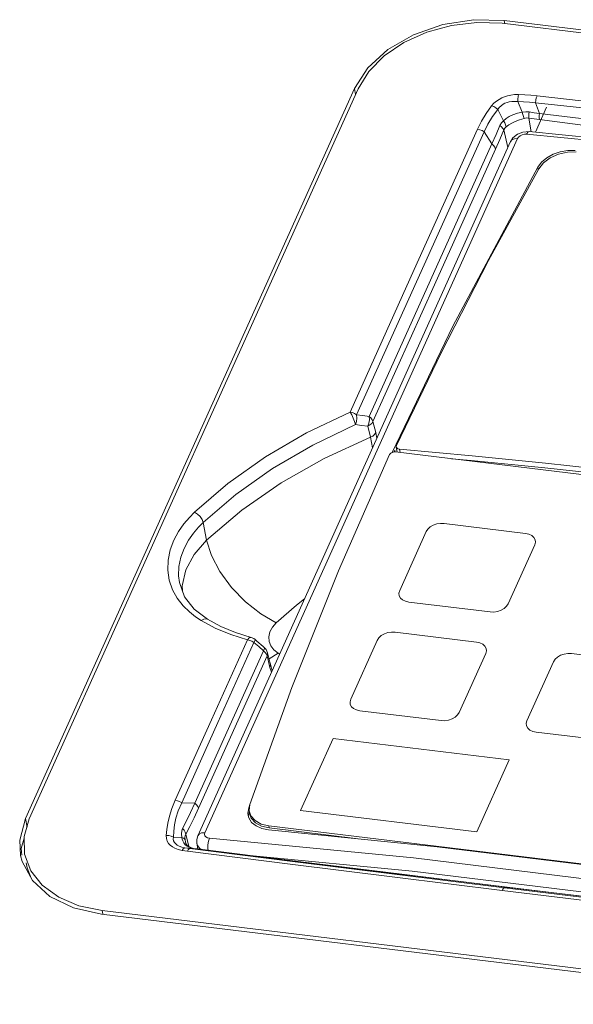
# Model space of a CAD drawing. Header units: millimetres. Extents: x -473 to 23648, y -382 to 1866.
# Tile 429 of 434: x 22520 to 22578, y 1545 to 1647. Entities that reach past the tile are written whole.
import ezdxf

# ---------------------------------------------------------------- set-up
doc = ezdxf.new("R2010")
doc.units = ezdxf.units.MM
doc.header["$LTSCALE"] = 80
doc.layers.get('0').update_dxf_attribs({"linetype": 'CONTINUOUS'})

msp = doc.modelspace()

# ---------------------------------------------------------------- linework, layer by layer
at = {"linetype": 'Continuous', "lineweight": 0}
for p, q in [((22570.865, 1647.042), (22648.038, 1637.668)), ((22570.865, 1647.042), (22570.93, 1646.707)), ((22647.81, 1637.369), (22570.637, 1646.743)), ((22556.655, 1642.108), (22555.26, 1639.952)), ((22520.999, 1563.963), (22555.26, 1639.952)), ((22555.656, 1639.936), (22521.395, 1563.947)), ((22555.26, 1639.952), (22555.382, 1639.327)), ((22570.799, 1636.606), (22570.208, 1637.781)), ((22572.75, 1637.482), (22572.271, 1638.59)), ((22574.111, 1635.407), (22575.288, 1638.018)), ((22574.529, 1637.365), (22574.116, 1638.46)), ((22584.523, 1637.342), (22574.116, 1638.46)), ((22573.433, 1636.879), (22573.683, 1635.449)), ((22570.816, 1635.642), (22571.253, 1633.811)), ((22572.255, 1634.743), (22539.684, 1562.503)), ((22568.773, 1635.443), (22555.496, 1606)), ((22569.583, 1634.192), (22568.773, 1635.443)), ((22572.823, 1635.421), (22572.248, 1635.195)), ((22573.472, 1635.469), (22572.823, 1635.421)), ((22594.45, 1633.121), (22573.2, 1635.201)), ((22573.472, 1635.469), (22573.472, 1635.469)), ((22594.579, 1633.406), (22573.472, 1635.469)), ((22571.531, 1634.427), (22538.96, 1562.186)), ((22556.799, 1605.838), (22569.583, 1634.192)), ((22565.499, 1615.23), (22574.369, 1631.767)), ((22574.42, 1631.505), (22574.369, 1631.767)), ((22559.182, 1602.061), (22565.499, 1615.23)), ((22557.192, 1605.3), (22557.491, 1604.15)), ((22556.654, 1604.805), (22556.951, 1603.653)), ((22557.491, 1604.15), (22557.605, 1603.541)), ((22559.371, 1602.112), (22559.462, 1602.317)), ((22559.437, 1602.183), (22559.462, 1602.317)), ((22559.44, 1602.163), (22559.437, 1602.183)), ((22559.458, 1602.124), (22559.44, 1602.163)), ((22559.462, 1602.317), (22559.5, 1602.12)), ((22582.491, 1599.344), (22559.553, 1602.131)), ((22559.642, 1602.799), (22559.617, 1602.666)), ((22559.617, 1602.666), (22559.62, 1602.645)), ((22559.724, 1602.11), (22559.62, 1602.645)), ((22559.62, 1602.645), (22559.667, 1602.545)), ((22559.667, 1602.545), (22559.786, 1602.456)), ((22559.786, 1602.456), (22559.954, 1602.415)), ((22560.02, 1602.074), (22559.954, 1602.415)), ((22539.871, 1592.953), (22539.514, 1594.784)), ((22563.85, 1594.635), (22563.485, 1594.508)), ((22573.088, 1593.658), (22564.618, 1594.686)), ((22562.745, 1593.836), (22559.98, 1587.702)), ((22571.273, 1586.33), (22574.039, 1592.464)), ((22537.348, 1587.704), (22537.323, 1588.199)), ((22560.286, 1586.731), (22560.581, 1586.588)), ((22560.581, 1586.588), (22560.931, 1586.508)), ((22560.931, 1586.508), (22569.401, 1585.479)), ((22538.58, 1585.779), (22539.962, 1584.713)), ((22542.879, 1583.33), (22544.522, 1582.818)), ((22567.987, 1582.345), (22559.517, 1583.373)), ((22544.363, 1582.523), (22544.125, 1582.574)), ((22544.596, 1582.43), (22544.363, 1582.523)), ((22544.522, 1582.818), (22544.789, 1582.704)), ((22544.807, 1582.3), (22544.596, 1582.43)), ((22544.789, 1582.704), (22544.935, 1582.595)), ((22544.933, 1582.529), (22544.807, 1582.3)), ((22545.113, 1582.436), (22544.933, 1582.596)), ((22544.935, 1582.595), (22544.933, 1582.529)), ((22545.755, 1581.877), (22545.113, 1582.436)), ((22557.644, 1582.523), (22554.879, 1576.389)), ((22558.749, 1583.322), (22558.384, 1583.195)), ((22538.646, 1565.576), (22545.797, 1581.437)), ((22545.298, 1581.866), (22544.807, 1582.3)), ((22545.797, 1581.437), (22545.298, 1581.866)), ((22545.903, 1581.751), (22545.755, 1581.877)), ((22545.797, 1581.437), (22545.911, 1581.681)), ((22545.981, 1581.273), (22545.797, 1581.437)), ((22546.071, 1581.568), (22545.901, 1581.752)), ((22545.911, 1581.681), (22545.902, 1581.752)), ((22546.229, 1581.218), (22546.071, 1581.568)), ((22546.882, 1581.533), (22546.564, 1581.945)), ((22547.325, 1581.19), (22546.882, 1581.533)), ((22539.041, 1565.038), (22546.192, 1580.899)), ((22546.115, 1581.09), (22545.981, 1581.273)), ((22546.192, 1580.899), (22546.115, 1581.09)), ((22546.229, 1581.218), (22546.192, 1580.899)), ((22546.332, 1580.305), (22546.192, 1580.899)), ((22546.29, 1580.959), (22546.229, 1581.218)), ((22546.458, 1580.25), (22546.29, 1580.959)), ((22546.472, 1579.711), (22546.332, 1580.305)), ((22547.325, 1581.19), (22546.376, 1580.599)), ((22547.487, 1581.099), (22547.325, 1581.19)), ((22566.173, 1575.017), (22568.938, 1581.151)), ((22575.997, 1580.293), (22573.231, 1574.16)), ((22575.997, 1580.293), (22573.231, 1574.16)), ((22586.339, 1580.115), (22577.869, 1581.144)), ((22546.51, 1580.029), (22546.458, 1580.25)), ((22546.472, 1579.711), (22546.51, 1580.029)), ((22546.63, 1579.197), (22546.472, 1579.711)), ((22546.701, 1579.356), (22546.51, 1580.029)), ((22555.186, 1575.418), (22555.48, 1575.274)), ((22555.48, 1575.274), (22555.83, 1575.195)), ((22555.83, 1575.195), (22564.3, 1574.166)), ((22573.319, 1573.387), (22573.538, 1573.189)), ((22553.044, 1572.32), (22549.664, 1564.823)), ((22571.396, 1570.091), (22553.044, 1572.32)), ((22582.652, 1571.937), (22574.182, 1572.966)), ((22571.396, 1570.091), (22568.017, 1562.594)), ((22538.646, 1565.576), (22537.276, 1565.604)), ((22544.168, 1564.552), (22544.258, 1565.095)), ((22544.258, 1565.095), (22544.379, 1565.422)), ((22544.258, 1565.095), (22544.306, 1564.849)), ((22520.999, 1563.963), (22520.405, 1561.709)), ((22520.858, 1562.093), (22521.395, 1563.947)), ((22520.999, 1563.963), (22521.168, 1563.095)), ((22544.195, 1564.298), (22544.168, 1564.552)), ((22544.273, 1564.037), (22544.195, 1564.298)), ((22544.255, 1564.288), (22544.321, 1564.685)), ((22544.323, 1564.685), (22544.488, 1564.248)), ((22568.017, 1562.594), (22549.664, 1564.823)), ((22545.598, 1563.188), (22546.388, 1562.997)), ((22546.346, 1563.213), (22599.26, 1556.786)), ((22546.346, 1563.213), (22546.388, 1562.997)), ((22546.388, 1562.997), (22555.645, 1561.872)), ((22520.862, 1561.935), (22520.574, 1560.842)), ((22520.91, 1560.28), (22520.858, 1562.093)), ((22537.308, 1562.019), (22536.426, 1562.041)), ((22537.709, 1562.355), (22538.021, 1561.05)), ((22538.96, 1562.187), (22538.96, 1562.186)), ((22540.162, 1561.925), (22561.424, 1559.872)), ((22563.901, 1561.034), (22546.335, 1562.817)), ((22520.405, 1561.709), (22520.495, 1560.141)), ((22520.574, 1560.842), (22520.614, 1560.147)), ((22537.284, 1561.001), (22537.61, 1560.93)), ((22538.485, 1560.862), (22537.61, 1560.93)), ((22537.66, 1561.56), (22537.624, 1561.75)), ((22537.661, 1561.554), (22537.66, 1561.56)), ((22537.713, 1561.395), (22537.66, 1561.559)), ((22537.856, 1561.172), (22537.713, 1561.395)), ((22538.117, 1560.979), (22537.856, 1561.172)), ((22538.505, 1560.86), (22538.117, 1560.979)), ((22538.485, 1560.862), (22538.133, 1560.95)), ((22538.991, 1560.795), (22538.139, 1560.857)), ((22538.485, 1560.862), (22538.505, 1560.86)), ((22538.685, 1560.834), (22538.485, 1560.862)), ((22538.892, 1560.807), (22538.685, 1560.834)), ((22538.85, 1561.403), (22538.947, 1560.79)), ((22549.408, 1559.5), (22538.892, 1560.807)), ((22539.17, 1560.867), (22539.382, 1560.746)), ((22520.495, 1560.141), (22520.654, 1559.512)), ((22521.56, 1558.549), (22520.91, 1560.28)), ((22520.91, 1560.28), (22520.921, 1560.224)), ((22544.72, 1560.083), (22561.27, 1558.485)), ((22561.424, 1559.872), (22582.795, 1557.276)), ((22521.09, 1559.356), (22521.192, 1558.834)), ((22521.586, 1557.783), (22521.192, 1558.834)), ((22561.27, 1558.485), (22582.61, 1555.893)), ((22570.886, 1556.766), (22571.355, 1556.813)), ((22583.039, 1555.402), (22570.899, 1556.872)), ((22571.355, 1556.813), (22571.377, 1556.813)), ((22606.095, 1544.641), (22528.922, 1554.015)), ((22529.001, 1554.397), (22606.175, 1545.023)), ((22529.001, 1554.397), (22529.07, 1554.044))]:
    msp.add_line(p, q, dxfattribs=at)
for points in [[(22570.865, 1647.042), (22567.689, 1647.121), (22564.468, 1646.615), (22561.421, 1645.557), (22558.756, 1644.02), (22556.655, 1642.108)], [(22555.656, 1639.936), (22556.76, 1641.722), (22558.375, 1643.349), (22560.419, 1644.736), (22562.791, 1645.814), (22565.372, 1646.528), (22568.032, 1646.843), (22570.637, 1646.743)], [(22572.37, 1639.329), (22571.942, 1639.32), (22571.55, 1639.27), (22571.202, 1639.192), (22570.891, 1639.093), (22570.605, 1638.974), (22570.33, 1638.829), (22570.057, 1638.649), (22569.79, 1638.425), (22569.558, 1638.164)], [(22572.271, 1638.59), (22572.288, 1638.862), (22572.322, 1639.115), (22572.37, 1639.329)], [(22574.284, 1639.192), (22573.64, 1639.254), (22573.005, 1639.299), (22572.37, 1639.329)], [(22574.116, 1638.46), (22574.153, 1638.729), (22574.211, 1638.98), (22574.284, 1639.192)], [(22606.266, 1635.494), (22595.345, 1636.801), (22584.692, 1638.033), (22574.284, 1639.192)], [(22569.558, 1638.164), (22568.996, 1637.363), (22568.506, 1636.549), (22568.09, 1635.718)], [(22570.208, 1637.781), (22569.64, 1637.03), (22569.163, 1636.252), (22568.773, 1635.443)], [(22570.208, 1637.781), (22570.007, 1637.946), (22569.786, 1638.076), (22569.558, 1638.164)], [(22572.271, 1638.59), (22571.956, 1638.624), (22571.661, 1638.612), (22571.397, 1638.57), (22571.162, 1638.505), (22570.948, 1638.421), (22570.744, 1638.312), (22570.544, 1638.171), (22570.356, 1637.991), (22570.208, 1637.781)], [(22574.116, 1638.46), (22573.495, 1638.526), (22572.883, 1638.569), (22572.271, 1638.59)], [(22570.799, 1636.606), (22571.06, 1636.837), (22571.378, 1637.043), (22571.764, 1637.227), (22572.238, 1637.384), (22572.75, 1637.482)], [(22571.059, 1635.982), (22571.335, 1636.173), (22571.644, 1636.352), (22572.01, 1636.527), (22572.455, 1636.698), (22572.95, 1636.853)], [(22572.75, 1637.482), (22573.11, 1637.536), (22573.454, 1637.519)], [(22572.75, 1637.482), (22572.806, 1637.254), (22572.873, 1637.04), (22572.95, 1636.853)], [(22572.95, 1636.853), (22573.194, 1636.895), (22573.433, 1636.879)], [(22573.454, 1637.519), (22573.429, 1637.288), (22573.422, 1637.071), (22573.433, 1636.879)], [(22573.433, 1636.879), (22573.971, 1636.798), (22574.532, 1636.721)], [(22573.454, 1637.519), (22573.98, 1637.442), (22574.529, 1637.365)], [(22574.529, 1637.365), (22574.511, 1637.133), (22574.512, 1636.914), (22574.532, 1636.721)], [(22574.529, 1637.365), (22580.604, 1636.614), (22586.991, 1635.829), (22593.478, 1635.036), (22599.86, 1634.258), (22605.924, 1633.521)], [(22574.532, 1636.721), (22580.606, 1635.941), (22586.991, 1635.136), (22593.478, 1634.329), (22599.86, 1633.544), (22605.925, 1632.804)], [(22568.09, 1635.718), (22561.506, 1621.114), (22554.814, 1606.275)], [(22568.773, 1635.443), (22568.562, 1635.573), (22568.329, 1635.667), (22568.09, 1635.718)], [(22569.583, 1634.192), (22570.015, 1635.185), (22570.421, 1636.124)], [(22569.976, 1633.655), (22570.418, 1634.667), (22570.816, 1635.642)], [(22570.421, 1636.124), (22570.577, 1636.391), (22570.799, 1636.606)], [(22570.421, 1636.124), (22570.601, 1635.975), (22570.736, 1635.81), (22570.815, 1635.641)], [(22570.799, 1636.606), (22570.929, 1636.403), (22571.017, 1636.191), (22571.059, 1635.982)], [(22570.816, 1635.642), (22570.916, 1635.835), (22571.059, 1635.982)], [(22572.248, 1635.195), (22571.78, 1634.813), (22571.53, 1634.426)], [(22572.255, 1634.743), (22571.928, 1634.722), (22571.671, 1634.603), (22571.531, 1634.427)], [(22573.2, 1635.201), (22572.969, 1635.194), (22572.738, 1635.138), (22572.529, 1635.036), (22572.362, 1634.9), (22572.255, 1634.743)], [(22573.2, 1635.201), (22573.33, 1635.404), (22573.472, 1635.469)], [(22557.192, 1605.3), (22563.609, 1619.532), (22569.976, 1633.655)], [(22569.583, 1634.192), (22569.766, 1634.028), (22569.9, 1633.845), (22569.976, 1633.655)], [(22574.369, 1631.767), (22574.758, 1632.283), (22575.301, 1632.741), (22575.966, 1633.112), (22576.711, 1633.373), (22577.491, 1633.508), (22578.258, 1633.508)], [(22578.37, 1633.356), (22577.448, 1633.34), (22576.516, 1633.131), (22575.668, 1632.751), (22574.965, 1632.227), (22574.48, 1631.615)], [(22574.48, 1631.615), (22569.237, 1622.047), (22564.29, 1612.44), (22559.642, 1602.799)], [(22554.814, 1606.275), (22550.265, 1604.105), (22546.001, 1601.618), (22542.095, 1598.854), (22538.607, 1595.859)], [(22555.376, 1604.977), (22555.29, 1605.298), (22555.152, 1605.659), (22554.984, 1606.002), (22554.814, 1606.275)], [(22554.814, 1606.275), (22555.052, 1606.224), (22555.285, 1606.13), (22555.496, 1606)], [(22555.496, 1606), (22555.528, 1605.658), (22555.487, 1605.301), (22555.376, 1604.977)], [(22555.496, 1606), (22556.143, 1605.924), (22556.799, 1605.838)], [(22555.376, 1604.977), (22550.92, 1602.852), (22546.749, 1600.419), (22542.929, 1597.715), (22539.514, 1594.784)], [(22555.376, 1604.977), (22556.011, 1604.896), (22556.654, 1604.805)], [(22556.654, 1604.805), (22556.772, 1605.131), (22556.823, 1605.491), (22556.799, 1605.838)], [(22557.192, 1605.3), (22557.072, 1605.109), (22556.888, 1604.939), (22556.654, 1604.805)], [(22556.799, 1605.838), (22556.982, 1605.674), (22557.116, 1605.491), (22557.192, 1605.3)], [(22557.491, 1604.15), (22557.37, 1603.958), (22557.186, 1603.788), (22556.951, 1603.654)], [(22539.871, 1592.953), (22543.533, 1596.076), (22547.64, 1598.926), (22552.133, 1601.464), (22556.951, 1603.653)], [(22556.951, 1603.653), (22557.153, 1602.55), (22557.153, 1602.538)], [(22558.93, 1601.85), (22553.601, 1589.76), (22548.75, 1577.621), (22544.381, 1565.44)], [(22559.553, 1602.131), (22559.298, 1602.114), (22559.07, 1602.011), (22558.93, 1601.85)], [(22582.777, 1600.137), (22575.154, 1600.964), (22567.546, 1601.723), (22559.954, 1602.415)], [(22582.786, 1599.639), (22575.099, 1600.473), (22567.428, 1601.237), (22565.36, 1601.425)], [(22538.607, 1595.859), (22538.079, 1595.325), (22537.505, 1594.65), (22536.943, 1593.846), (22536.449, 1592.932), (22536.074, 1591.933), (22535.857, 1590.882), (22535.824, 1589.815), (22535.983, 1588.772), (22536.324, 1587.788)], [(22539.514, 1594.784), (22539.402, 1595.087), (22539.19, 1595.398), (22538.911, 1595.669), (22538.607, 1595.859)], [(22539.514, 1594.784), (22539.028, 1594.292), (22538.501, 1593.671), (22537.984, 1592.932), (22537.529, 1592.091), (22537.184, 1591.171), (22536.984, 1590.204), (22536.954, 1589.223), (22537.042, 1588.526)], [(22564.618, 1594.686), (22564.237, 1594.696), (22563.85, 1594.635)], [(22563.485, 1594.508), (22563.165, 1594.324), (22562.913, 1594.094), (22562.745, 1593.836)], [(22574.039, 1592.464), (22574.11, 1592.734), (22574.08, 1592.998), (22573.951, 1593.237), (22573.732, 1593.435), (22573.438, 1593.578), (22573.088, 1593.658)], [(22537.323, 1588.199), (22537.712, 1589.848), (22538.574, 1591.455), (22539.871, 1592.953)], [(22547.13, 1584.348), (22545.505, 1585.275), (22543.913, 1586.534), (22542.464, 1588.037), (22541.256, 1589.683), (22540.372, 1591.36), (22539.871, 1592.953)], [(22537.042, 1588.526), (22537.587, 1587.06), (22538.58, 1585.779)], [(22536.324, 1587.788), (22536.818, 1586.896), (22537.421, 1586.12), (22538.076, 1585.475), (22538.724, 1584.963), (22539.302, 1584.581)], [(22559.98, 1587.702), (22559.909, 1587.432), (22559.938, 1587.168), (22560.067, 1586.929), (22560.286, 1586.731)], [(22547.13, 1584.348), (22549.23, 1586.194), (22550.073, 1586.834)], [(22569.401, 1585.479), (22569.782, 1585.47), (22570.168, 1585.531), (22570.534, 1585.658), (22570.854, 1585.842), (22571.106, 1586.072), (22571.273, 1586.33)], [(22539.962, 1584.713), (22539.846, 1584.758), (22539.584, 1584.737), (22539.302, 1584.581)], [(22539.302, 1584.581), (22540.78, 1583.786), (22542.392, 1583.115), (22544.125, 1582.574)], [(22539.962, 1584.713), (22541.354, 1583.964), (22542.879, 1583.33)], [(22546.564, 1581.945), (22546.385, 1582.408), (22546.355, 1582.901), (22546.474, 1583.403), (22546.737, 1583.893), (22547.13, 1584.348)], [(22559.517, 1583.373), (22559.136, 1583.383), (22558.749, 1583.322)], [(22544.125, 1582.574), (22540.375, 1574.26), (22536.594, 1565.878)], [(22544.125, 1582.574), (22544.314, 1582.769), (22544.496, 1582.823), (22544.522, 1582.818)], [(22558.384, 1583.195), (22558.064, 1583.011), (22557.812, 1582.781), (22557.644, 1582.523)], [(22568.938, 1581.151), (22569.009, 1581.421), (22568.979, 1581.685), (22568.851, 1581.924), (22568.631, 1582.122), (22568.337, 1582.265), (22567.987, 1582.345)], [(22544.807, 1582.3), (22541.057, 1573.986), (22537.276, 1565.604)], [(22577.869, 1581.144), (22577.488, 1581.154), (22577.102, 1581.093), (22576.736, 1580.966), (22576.416, 1580.782), (22576.164, 1580.552), (22575.997, 1580.293)], [(22554.879, 1576.389), (22554.808, 1576.119), (22554.838, 1575.855), (22554.967, 1575.616), (22555.186, 1575.418)], [(22564.3, 1574.166), (22564.681, 1574.157), (22565.068, 1574.218), (22565.433, 1574.345), (22565.753, 1574.529), (22566.005, 1574.758), (22566.173, 1575.017)], [(22573.231, 1574.16), (22573.16, 1573.889), (22573.19, 1573.626), (22573.319, 1573.387)], [(22573.538, 1573.189), (22573.832, 1573.045), (22574.182, 1572.966)], [(22536.594, 1565.878), (22536.245, 1565.012), (22535.997, 1564.219), (22535.828, 1563.493), (22535.721, 1562.829), (22535.659, 1562.222)], [(22537.276, 1565.604), (22536.919, 1564.782), (22536.676, 1564.019), (22536.525, 1563.311), (22536.447, 1562.654), (22536.426, 1562.041)], [(22537.276, 1565.604), (22537.064, 1565.733), (22536.832, 1565.827), (22536.594, 1565.878)], [(22537.369, 1562.929), (22537.764, 1563.723), (22538.187, 1564.608), (22538.646, 1565.576)], [(22537.709, 1562.355), (22538.136, 1563.152), (22538.58, 1564.048), (22539.041, 1565.038)], [(22538.646, 1565.576), (22538.83, 1565.412), (22538.964, 1565.228), (22539.041, 1565.038)], [(22544.381, 1565.44), (22544.303, 1564.825), (22544.323, 1564.685)], [(22546.335, 1562.817), (22545.628, 1562.951), (22545.025, 1563.211), (22544.564, 1563.58), (22544.273, 1564.037)], [(22544.365, 1564.468), (22544.53, 1564.031), (22544.96, 1563.543), (22545.598, 1563.188)], [(22544.488, 1564.248), (22544.918, 1563.76), (22545.556, 1563.405), (22546.346, 1563.213)], [(22537.308, 1562.019), (22537.258, 1562.392), (22537.286, 1562.697), (22537.369, 1562.929)], [(22537.369, 1562.929), (22537.532, 1562.753), (22537.647, 1562.558), (22537.709, 1562.355)], [(22535.659, 1562.222), (22535.679, 1561.896), (22535.773, 1561.621), (22535.913, 1561.393), (22536.089, 1561.203), (22536.305, 1561.036), (22536.575, 1560.887), (22536.915, 1560.757), (22537.336, 1560.663)], [(22536.426, 1562.041), (22536.193, 1562.151), (22535.931, 1562.213), (22535.659, 1562.222)], [(22536.426, 1562.041), (22536.396, 1561.831), (22536.439, 1561.639), (22536.529, 1561.474), (22536.652, 1561.335), (22536.812, 1561.211), (22537.019, 1561.098), (22537.284, 1561.001)], [(22537.308, 1562.019), (22537.458, 1561.947), (22537.565, 1561.856), (22537.624, 1561.75)], [(22538.133, 1560.95), (22537.852, 1561.088), (22537.639, 1561.255), (22537.485, 1561.443), (22537.382, 1561.645), (22537.327, 1561.839), (22537.308, 1562.019)], [(22537.624, 1561.75), (22537.609, 1562.002), (22537.642, 1562.205), (22537.709, 1562.355)], [(22538.96, 1562.187), (22538.849, 1561.811), (22538.85, 1561.403)], [(22539.684, 1562.503), (22539.357, 1562.481), (22539.1, 1562.362), (22538.96, 1562.187)], [(22539.684, 1562.503), (22539.647, 1562.34), (22539.683, 1562.187), (22539.789, 1562.059), (22539.954, 1561.969), (22540.162, 1561.925)], [(22540.162, 1561.925), (22540.061, 1561.615), (22540.002, 1561.243), (22539.994, 1560.865), (22540.02, 1560.667)], [(22537.61, 1560.93), (22537.52, 1560.9), (22537.426, 1560.809), (22537.336, 1560.663)], [(22537.61, 1560.93), (22537.873, 1560.892), (22538.139, 1560.857)], [(22538.139, 1560.857), (22538.053, 1560.826), (22537.966, 1560.734), (22537.882, 1560.587)], [(22538.139, 1560.857), (22548.807, 1559.497), (22559.719, 1558.135), (22570.886, 1556.766)], [(22538.851, 1561.401), (22538.925, 1561.171), (22539.17, 1560.867)], [(22570.899, 1556.872), (22559.766, 1558.229), (22548.566, 1559.606), (22538.991, 1560.795)], [(22599.249, 1556.389), (22581.543, 1558.892), (22563.901, 1561.034)], [(22537.336, 1560.663), (22537.608, 1560.624), (22537.882, 1560.587)], [(22537.882, 1560.587), (22548.559, 1559.227), (22559.477, 1557.865), (22570.648, 1556.496)], [(22520.654, 1559.512), (22521.728, 1557.52), (22523.554, 1555.87), (22526.008, 1554.675), (22528.922, 1554.015)], [(22571.355, 1556.813), (22560.205, 1558.173), (22549.408, 1559.5)], [(22529.001, 1554.397), (22526.581, 1554.907), (22524.466, 1555.802), (22522.764, 1557.037), (22521.56, 1558.549)], [(22570.886, 1556.766), (22570.806, 1556.729), (22570.725, 1556.638), (22570.648, 1556.496)], [(22570.886, 1556.766), (22582.066, 1555.42), (22593.017, 1554.127), (22603.753, 1552.887)], [(22603.821, 1552.92), (22593.304, 1554.168), (22582.505, 1555.464), (22571.355, 1556.813)], [(22570.648, 1556.496), (22581.828, 1555.15), (22592.777, 1553.856), (22603.508, 1552.615)]]:
    msp.add_lwpolyline(points, dxfattribs=at)

doc.saveas('drawing.dxf')
